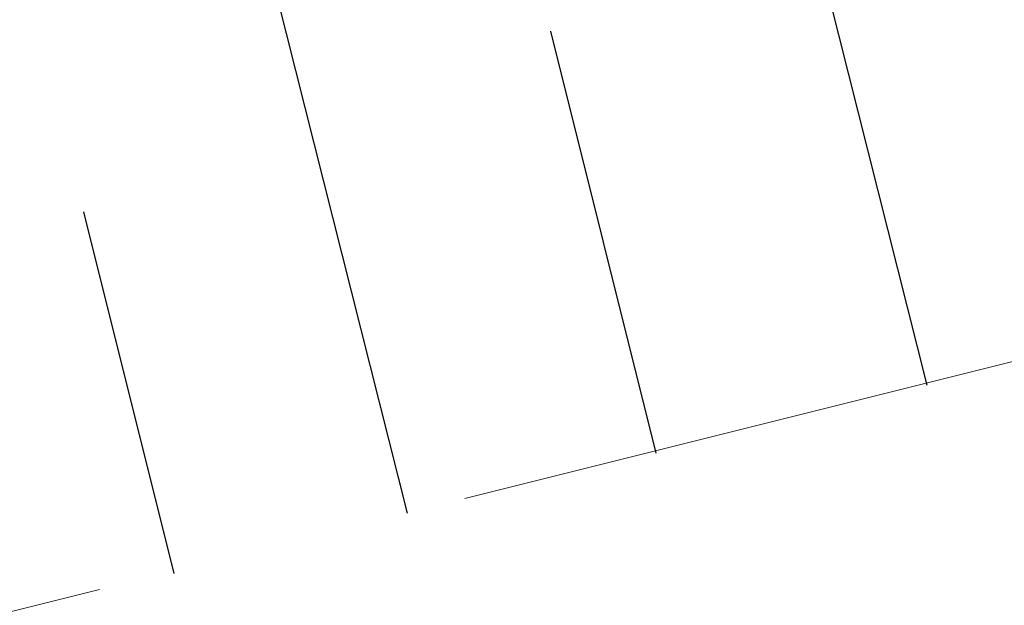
# Model space of a CAD drawing. Header units: metres. Extents: x 7527663 to 7537587, y 5492976 to 5503267.
# Tile 317 of 656: x 7531979.465 to 7531980.772, y 5499158.868 to 5499159.645. Entities that reach past the tile are written whole.
import ezdxf

# ---------------------------------------------------------------- set-up
doc = ezdxf.new("R2010")
doc.units = ezdxf.units.M
doc.linetypes.add('1.0_0.5', pattern=[1.5, 1, -0.5])

msp = doc.modelspace()

# ---------------------------------------------------------------- linework, layer by layer
at = {"layer": '000 Inne (niezydentyfikowane)', "color": 7, "linetype": 'CONTINUOUS', "lineweight": 25, "flags": 128}
for points in [[(7531980.67, 5499159.16), (7531980.37, 5499160.35)], [(7531979.98, 5499158.99), (7531979.72, 5499160.02)], [(7531980.31, 5499159.07), (7531980.17, 5499159.63)], [(7531979.67, 5499158.91), (7531979.55, 5499159.39)]]:
    msp.add_lwpolyline(points, dxfattribs=at)
at = {"layer": 'skarpa nieumocniona', "color": 7, "linetype": '1.0_0.5', "lineweight": 18, "flags": 128}
msp.add_lwpolyline([(7531975.69, 5499157.92), (7531988.55, 5499161.13), (7531997.69, 5499164.2), (7531994.14, 5499169.73), (7531988.42, 5499165.45), (7531984.26, 5499161.09), (7531980.75, 5499160.55)], close=True, dxfattribs=at)
msp.add_lwpolyline([(7531975.69, 5499157.92), (7531988.55, 5499161.13), (7531997.69, 5499164.2), (7531994.14, 5499169.73), (7531988.42, 5499165.45), (7531984.26, 5499161.09), (7531980.75, 5499160.55)], close=True, dxfattribs=at)

doc.saveas('drawing.dxf')
